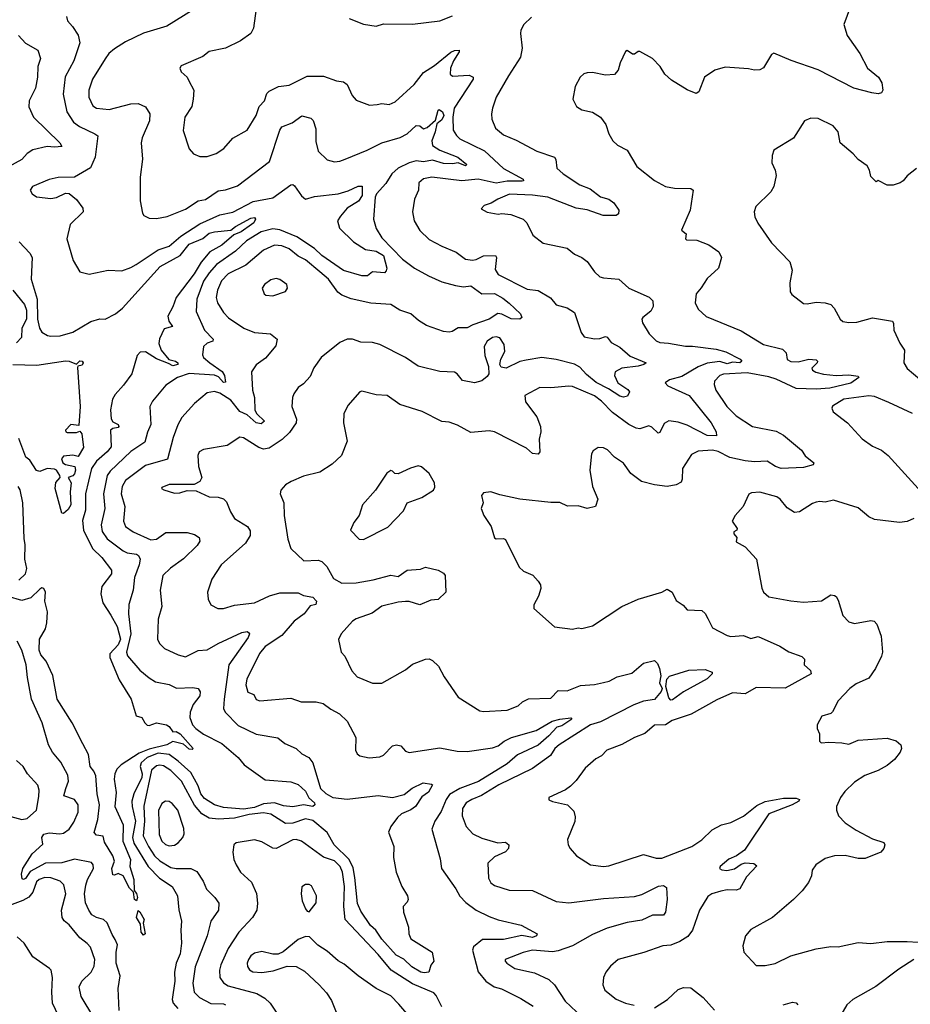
# Model space of a CAD drawing. Extents: x 1246230 to 1426786, y 660032 to 763141.
# Tile 344 of 566: x 1366833 to 1371733, y 701878 to 707292. Entities that reach past the tile are written whole.
import ezdxf

# ---------------------------------------------------------------- set-up
doc = ezdxf.new("R2010")
doc.units = 0

msp = doc.modelspace()

# ---------------------------------------------------------------- linework, layer by layer
at = {"layer": '0CON10XD'}
for points in [[(1367840.6, 707379.4), (1367643, 707257), (1367515, 707216.7), (1367415, 707170.4), (1367355, 707131.8), (1367324.5, 707105), (1367303.7, 707076.3), (1367233.6, 706965), (1367212.9, 706905), (1367213.3, 706865), (1367235, 706818.9), (1367255, 706805.5), (1367325, 706798.2), (1367445, 706829.2), (1367485, 706831.2), (1367525, 706813.1), (1367548.9, 706775), (1367548.1, 706735), (1367507.9, 706642.1), (1367501.9, 706615), (1367508.1, 706525), (1367495.6, 706425.6), (1367496.2, 706295), (1367508.8, 706228.8), (1367516.7, 706215), (1367545, 706201.2), (1367585, 706198.9), (1367645, 706210), (1367745, 706250.7), (1367815, 706295.5), (1367855, 706303.3), (1367925, 706350.5), (1367965, 706356.4), (1368032.2, 706377.8), (1368207.3, 706512.7), (1368264.7, 706685), (1368275, 706701.9), (1368332.5, 706725), (1368385, 706763.1), (1368435, 706750.6), (1368447.9, 706737.9), (1368461.5, 706691.5), (1368462.7, 706622.7), (1368475, 706568.8), (1368525, 706522), (1368565, 706510.6), (1368595, 706513.3), (1368624.2, 706524.2), (1368745, 706573.8), (1368825, 706615.4), (1368926.9, 706643.1), (1368965.3, 706664.7), (1369015, 706710), (1369035, 706708.8), (1369055, 706692.5), (1369075, 706699.2), (1369120, 706740), (1369135.5, 706794.5), (1369141.4, 706798.6), (1369160, 706785), (1369165.6, 706765), (1369155, 706741.6), (1369128.8, 706718.8), (1369119.7, 706675), (1369100, 706625), (1369105, 706600.5), (1369144.5, 706574.5), (1369244.4, 706535), (1369292.9, 706495), (1369285, 706488.9), (1369245, 706504.1), (1369215, 706498.9), (1369165, 706501), (1369105, 706519.4), (1369055, 706510.9), (1369015, 706515.9), (1368975, 706504.8), (1368915, 706476.1), (1368880.4, 706445), (1368848.2, 706391.8), (1368796.4, 706335), (1368789.4, 706315), (1368779.5, 706195), (1368795, 706144), (1368825, 706091.5), (1368940, 705975), (1369005, 705925.3), (1369082.7, 705882.7), (1369155, 705851.1), (1369230.5, 705829.5), (1369275, 705822.8), (1369315, 705828.9), (1369375, 705784.8), (1369445.7, 705785.7), (1369491.1, 705761.1), (1369525, 705733.5), (1369587.5, 705675), (1369596.2, 705655), (1369585, 705645.5), (1369537.4, 705647.4), (1369485, 705673.3), (1369464.1, 705675.9), (1369415, 705644.6), (1369325.9, 705614.1), (1369295, 705597.5), (1369245, 705597.5), (1369213, 705577), (1369195, 705573.3), (1369165, 705578.2), (1369070.8, 705610.8), (1369027.7, 705637.7), (1368985.6, 705675), (1368925, 705693.9), (1368875, 705725.3), (1368765, 705733.9), (1368656.6, 705756.6), (1368605, 705777.7), (1368583.4, 705793.4), (1368531.3, 705865), (1368485, 705905.9), (1368405, 705972), (1368365, 705990.7), (1368315, 706031.4), (1368275, 706047.6), (1368235, 706051.6), (1368175, 706023.9), (1368077.6, 705942.4), (1367980.4, 705895), (1367942.8, 705855), (1367922, 705805), (1367914.7, 705765), (1367920.7, 705735), (1367955, 705681.1), (1367982, 705652), (1368066, 705595), (1368125, 705571.8), (1368212.5, 705565), (1368250, 705535), (1368241.7, 705498.3), (1368185, 705430.8), (1368135, 705394), (1368109.4, 705355), (1368113.4, 705255), (1368125.9, 705215), (1368127.5, 705145), (1368137.3, 705125), (1368179.4, 705085), (1368161.2, 705068.8), (1368135, 705074.7), (1368085, 705120), (1368045, 705137.8), (1367995, 705200.3), (1367935, 705238.9), (1367905, 705248.2), (1367865, 705240), (1367795, 705181.5), (1367725, 705104.3), (1367703.1, 705065), (1367676.9, 704995), (1367645.6, 704875), (1367525, 704840), (1367415, 704757.9), (1367397.9, 704725), (1367391.9, 704685), (1367411.2, 704615), (1367404.1, 704535), (1367415.4, 704505), (1367457.1, 704475), (1367555, 704432.3), (1367585, 704436.4), (1367638, 704472), (1367722.1, 704472.1), (1367755, 704472.9), (1367795, 704462), (1367820, 704445), (1367824, 704425), (1367809.7, 704400.3), (1367735, 704327.1), (1367663.8, 704276.2), (1367620.5, 704235), (1367606.4, 704155), (1367616, 704065), (1367594.5, 703995), (1367591.1, 703885), (1367601.7, 703861.7), (1367630.8, 703835), (1367705, 703798.8), (1367745, 703787.9), (1367815, 703822.7), (1367865, 703826.9), (1367925, 703861.8), (1368055, 703922.7), (1368085, 703927.1), (1368092.9, 703922.9), (1368096.9, 703915), (1368089.6, 703895), (1367983.7, 703745), (1367958.2, 703555), (1367954.5, 703505), (1367963.1, 703485), (1368035, 703411.1), (1368135, 703362.7), (1368252.7, 703342.7), (1368291.3, 703311.3), (1368353.7, 703283.7), (1368386.2, 703255), (1368424.6, 703234.6), (1368445.5, 703205), (1368488.9, 703065), (1368517.1, 703037.1), (1368556, 703015), (1368635.4, 703005.4), (1368805, 703025.3), (1368885, 703014.7), (1368948.6, 703031.4), (1368993.2, 703066.8), (1369053.4, 703096.6), (1369099.1, 703089.1), (1369103.8, 703085), (1369082.5, 703045), (1369045, 703018.1), (1369009.8, 702965), (1368985, 702946.8), (1368934.4, 702925.6), (1368912, 702905), (1368874.5, 702855), (1368862.2, 702825), (1368891.5, 702745), (1368889.4, 702685), (1368904.3, 702604.3), (1368936, 702526), (1368966.2, 702475), (1368970, 702455), (1368965, 702440), (1368943.6, 702416.4), (1368943.8, 702385), (1368972.3, 702302.3), (1368973.1, 702265), (1368985, 702238.8), (1369102.5, 702165), (1369111.2, 702115), (1369095, 702092.5), (1369084.3, 702055.7), (1369059, 702051), (1369039.1, 702055), (1368990.8, 702085), (1368947.2, 702127.2), (1368905, 702148.9), (1368825, 702236.5), (1368792.8, 702285), (1368762.3, 702312.3), (1368710.3, 702390.3), (1368691.9, 702431.9), (1368677.3, 702575), (1368668.5, 702628.5), (1368646.1, 702675), (1368563.3, 702755), (1368525, 702823.2), (1368445, 702888.8), (1368405, 702898.4), (1368335.6, 702874.4), (1368295, 702872.6), (1368215, 702924.3), (1368175, 702931.4), (1368095, 702921.6), (1368015, 702901.7), (1367926.3, 702896.3), (1367875, 702901.6), (1367835, 702926.1), (1367795, 702972.3), (1367724.1, 703105), (1367665, 703164.2), (1367625, 703188.7), (1367605, 703192.9), (1367585, 703188.8), (1367558.4, 703165), (1367516.8, 702966.8)], [(1368134.1, 707354.1), (1368119.4, 707245), (1368105.7, 707215), (1368048.8, 707175), (1367966.2, 707135), (1367875, 707116.9), (1367841.3, 707088.7), (1367721.7, 707038.3), (1367713.8, 707025), (1367721.2, 707005), (1367754, 706975), (1367762.9, 706955), (1367790.8, 706905), (1367787.5, 706855), (1367779.4, 706815), (1367742.1, 706755), (1367732, 706682), (1367765, 706582), (1367790, 706555), (1367825, 706540), (1367865, 706540), (1367915, 706555.4), (1367955.6, 706584.4), (1368005, 706640.8), (1368085, 706683.8), (1368134.5, 706765), (1368151.1, 706815), (1368180.4, 706845), (1368193.3, 706885), (1368205, 706898.9), (1368256.4, 706923.6), (1368315, 706932.5), (1368415, 706980.5), (1368505, 706982), (1368575.9, 706955.9), (1368615, 706950), (1368635, 706935.8), (1368661.4, 706875), (1368685, 706849.4), (1368757.7, 706822.3), (1368800, 706825), (1368825, 706830), (1368865, 706825.7), (1368899.5, 706840.5), (1369002.5, 706935), (1369055, 707001.5), (1369115, 707040.4), (1369205, 707113.9), (1369225, 707123.1), (1369250, 707125), (1369250.6, 707115), (1369219.2, 707065), (1369202.7, 707025), (1369202.2, 706992.2), (1369215, 706981.4), (1369306, 706986), (1369327.1, 706975), (1369327.8, 706965), (1369222.8, 706805), (1369215.3, 706755), (1369217.5, 706685), (1369235.5, 706655), (1369255, 706636.2), (1369390.1, 706570.1), (1369494, 706474), (1369602.7, 706415), (1369604, 706405), (1369597, 706403), (1369515, 706404.2), (1369455, 706393.5), (1369355.6, 706414.4), (1369265, 706406), (1369100, 706425), (1369055, 706417.3), (1369029.4, 706395), (1369026.5, 706355), (1369005.7, 706305), (1368993.3, 706235), (1369003.1, 706185), (1369035, 706132.5), (1369085, 706083.1), (1369155, 706045.7), (1369233.7, 706013.7), (1369285, 705975.6), (1369325, 705969.4), (1369345, 705972.9), (1369385, 705993.8), (1369450, 705995), (1369457.1, 705985), (1369448.9, 705918.9), (1369465, 705890.6), (1369625, 705810), (1369685, 705802.9), (1369753.1, 705763.1), (1369785, 705723.5), (1369845, 705707.5), (1369885, 705682), (1369921.7, 705571.7), (1369938.6, 705548.6), (1369995, 705536.9), (1370025, 705538.6), (1370055, 705550), (1370065, 705545.8), (1370087, 705517), (1370135, 705492), (1370191.9, 705441.9), (1370278.8, 705405), (1370266.7, 705395), (1370235, 705387.5), (1370145, 705375.3), (1370108.5, 705355), (1370104.7, 705335), (1370123.9, 705295), (1370178.7, 705258.7), (1370187.5, 705245), (1370177.5, 705222.5), (1370155, 705216.6), (1370135, 705220.9), (1370072.8, 705262.8), (1370005, 705296.1), (1369950.7, 705340.7), (1369915, 705381.2), (1369885, 705397.1), (1369785, 705423.1), (1369705, 705434.2), (1369618.9, 705418.9), (1369585, 705413), (1369510, 705375), (1369481.2, 705381.2), (1369474.2, 705395), (1369480.6, 705425), (1369501.8, 705468.2), (1369498.4, 705505), (1369475, 705542.5), (1369455, 705548.9), (1369435, 705543.8), (1369404.4, 705525), (1369387.5, 705495), (1369392.4, 705445), (1369412, 705385), (1369414, 705345), (1369405, 705329.6), (1369375, 705306.2), (1369335, 705294.4), (1369268.6, 705308.6), (1369239.2, 705345), (1369224.5, 705354.5), (1369145, 705358.1), (1369025, 705386.9), (1368955, 705433.5), (1368815, 705505.5), (1368773.2, 705516.8), (1368709.5, 705519.5), (1368665, 705534.4), (1368635, 705534.4), (1368595, 705516.9), (1368491.4, 705435), (1368451.8, 705378.2), (1368430.8, 705329.2), (1368395, 705289.2), (1368365, 705270), (1368342, 705235), (1368334, 705215), (1368330, 705165), (1368355.5, 705095), (1368354.5, 705075), (1368318.3, 705021.7), (1368277.2, 704982.8), (1368205, 704936.5), (1368175, 704929.6), (1368148.8, 704938.8), (1368065, 704992.5), (1368045, 704995.8), (1367975, 704951.4), (1367845, 704928.9), (1367821.4, 704915), (1367813.3, 704895), (1367817.5, 704835), (1367835.6, 704775), (1367825, 704752), (1367793.4, 704736.6), (1367655, 704736.4), (1367615, 704720), (1367613.6, 704713.6), (1367626.4, 704706.4), (1367685, 704688), (1367715, 704690), (1367755, 704702.5), (1367805, 704700.8), (1367875, 704667.5), (1367925, 704665.8), (1367955, 704658), (1367971.4, 704641.4), (1367992.5, 704585), (1368015, 704550), (1368086, 704506), (1368100.8, 704480.8), (1368100.8, 704455), (1368076.3, 704413.7), (1367941.1, 704295), (1367890.9, 704215), (1367865.6, 704145), (1367870, 704105), (1367884.6, 704074.6), (1367923.7, 704053.7), (1367955, 704053.5), (1368015, 704071.8), (1368125, 704085.5), (1368206.9, 704123.1), (1368265, 704140.6), (1368365, 704139.6), (1368395, 704125.8), (1368445, 704116.2), (1368466, 704095), (1368463, 704077), (1368430.5, 704069.5), (1368398.9, 704025), (1368342.5, 703985), (1368275, 703906.5), (1368183.8, 703846.2), (1368153.4, 703806.6)], [(1371404, 707365), (1371367.5, 707265), (1371385.6, 707205), (1371455.6, 707105), (1371497.1, 707025), (1371558, 706975), (1371576.2, 706945), (1371581.2, 706905), (1371575, 706890), (1371555, 706884.5), (1371520.4, 706890.4), (1371422.5, 706915), (1371225, 707016.9), (1371077, 707067), (1370982.3, 707107.7), (1370969.3, 707100.7), (1370925, 707026.7), (1370905, 707016.2), (1370875, 707013.8), (1370841.7, 707021.7), (1370715, 707031.2), (1370657.5, 707015), (1370601.2, 706975), (1370570, 706895), (1370555, 706886.2), (1370505.5, 706905.5), (1370419.7, 706959.7), (1370381.9, 706991.9), (1370356.7, 707035), (1370315, 707077.5), (1370245, 707117.5), (1370235, 707117.5), (1370215, 707102.5), (1370205, 707102.5), (1370175, 707122.5), (1370165, 707117.5), (1370136, 707055), (1370125.6, 707014.4), (1370105, 706991.2), (1370055.8, 706985.8), (1369985, 707000.8), (1369955, 707000), (1369935.9, 706994.1), (1369916.7, 706975), (1369888.8, 706925), (1369876, 706855), (1369896.7, 706815), (1369926.1, 706796.1), (1369985, 706782.5), (1370028, 706755), (1370058, 706715), (1370073.4, 706663.4), (1370096, 706625), (1370122, 706602), (1370175, 706574.2), (1370228.8, 706485), (1370325, 706406.7), (1370385, 706373.8), (1370435.8, 706365.8), (1370525, 706364), (1370538.8, 706355), (1370521.9, 706245), (1370473.3, 706135), (1370500, 706115), (1370496.4, 706086.4), (1370501.2, 706081.2), (1370558.7, 706078.7), (1370625, 706054), (1370680, 706015), (1370693.6, 705983.6), (1370678, 705925), (1370615, 705869.2), (1370582.9, 705817.1), (1370554.2, 705785), (1370550, 705735), (1370565, 705700), (1370610.3, 705660.3), (1370801.7, 705581.7), (1370925, 705506.5), (1371029.8, 705479.8), (1371049.8, 705459.8), (1371055, 705424.2), (1371075, 705411.5), (1371115, 705410.4), (1371175, 705425.9), (1371215, 705421.5), (1371222.1, 705415), (1371220, 705405), (1371191.1, 705375), (1371194.3, 705365), (1371213.5, 705353.5), (1371255, 705342.1), (1371325, 705335.8), (1371395, 705339.2), (1371445, 705331.4), (1371449.5, 705325), (1371405, 705293.8), (1371290, 705265), (1371215, 705260.2), (1371105, 705263.1), (1370995, 705314.8), (1370955, 705329), (1370835, 705349.6), (1370705, 705343.1), (1370684.4, 705335), (1370655.8, 705305), (1370654.3, 705285.7), (1370662.5, 705255), (1370723.5, 705165), (1370775, 705114.5), (1370865, 705054.3), (1370995, 705029.5), (1371035, 705008.1), (1371134.2, 704925), (1371155, 704894.2), (1371202.5, 704855), (1371197.5, 704845), (1371145, 704828.9), (1371022.5, 704825), (1370991.4, 704835), (1370944.4, 704864.4), (1370875, 704861.1), (1370824.1, 704865.9), (1370740, 704885), (1370675, 704916.7), (1370645, 704924.2), (1370565, 704919.5), (1370529.8, 704900.2), (1370480, 704825), (1370478.1, 704765), (1370471.7, 704748.3), (1370445.4, 704734.6), (1370395, 704725.6), (1370325, 704734.4), (1370253, 704753), (1370195, 704796.2), (1370155, 704853.8), (1370105, 704886), (1370066.4, 704926.4), (1370045, 704938), (1370015, 704940), (1369988.3, 704921.7), (1369978.8, 704905), (1369970, 704815), (1369984.3, 704725), (1370013.8, 704655), (1370000, 704615), (1369955.6, 704604.4), (1369905, 704619.4), (1369847.3, 704617.3), (1369805, 704637.8), (1369755, 704637.1), (1369585, 704656.2), (1369475, 704678.8), (1369425, 704696), (1369385, 704690), (1369373.8, 704675), (1369382.5, 704635), (1369372.5, 704605), (1369386.7, 704565), (1369426.2, 704505), (1369445, 704442.5), (1369455, 704436.7), (1369495, 704440), (1369505, 704433.3), (1369580.9, 704280.9), (1369605, 704260), (1369656.8, 704236.8), (1369685.5, 704205.5), (1369697.5, 704185), (1369699.2, 704165), (1369687.8, 704122.2), (1369662.5, 704075), (1369662.5, 704055), (1369775, 703954.2), (1369875, 703940.8), (1369905, 703948.8), (1369925.9, 703944.1), (1369985, 703958.6), (1370145, 704065.8), (1370235, 704105.7), (1370365, 704144), (1370395, 704160), (1370422, 704145), (1370445, 704098), (1370483.3, 704073.3), (1370505, 704046.2), (1370585, 704043.3), (1370605, 704026.7), (1370618.8, 703998.8), (1370645, 703948.8), (1370725, 703905.6), (1370745, 703900.4), (1370815, 703905.5), (1370855, 703889.2), (1370895, 703901.1), (1371015, 703847.9), (1371065, 703815.5), (1371135, 703790), (1371151.2, 703775), (1371148.8, 703745), (1371183.4, 703713.4), (1371187.1, 703695), (1371045, 703616), (1370885, 703619.2), (1370825, 703585.7), (1370755, 703590.8), (1370668.6, 703551.4), (1370526.3, 703473.7), (1370421.8, 703438.2), (1370385, 703414.4), (1370325, 703412), (1370272.4, 703367.6), (1370216.2, 703345), (1370145, 703305.7), (1370063.3, 703275), (1370033.3, 703245), (1370002, 703228), (1369943.7, 703176.3), (1369895, 703109.2), (1369862.4, 703077.6), (1369835, 703058), (1369743.3, 703015), (1369745, 703002.5), (1369763.6, 702993.6), (1369847.5, 702975), (1369880.8, 702940.8), (1369888.3, 702908.3), (1369886.6, 702883.4), (1369847.5, 702785), (1369850.8, 702755), (1369860.8, 702735), (1369895.8, 702695), (1369974, 702645), (1370045, 702635.5), (1370075, 702640), (1370265, 702701.4), (1370335, 702681.4), (1370365, 702681.4), (1370530, 702745), (1370585, 702783.3), (1370642.6, 702837.4), (1370694.7, 702865.3), (1370745, 702877.7), (1370815, 702911.8), (1370888.6, 702971.4), (1370935, 702993.8), (1371035, 703012.1), (1371105, 703011.1), (1371123.3, 703005), (1371120, 702995), (1371082.5, 702975), (1370955, 702924.6), (1370821.2, 702725), (1370775.7, 702694.3), (1370735, 702675.7), (1370686.7, 702635), (1370683.8, 702625), (1370695, 702616.7), (1370723.4, 702613.4), (1370765, 702623.3), (1370801.7, 702648.3), (1370825, 702655.7), (1370872.7, 702652.7), (1370888.8, 702638.8), (1370831.7, 702578.3), (1370795, 702512.2), (1370775, 702506.2), (1370725, 702508.1), (1370689.8, 702499.8)], [(1367090.5, 707309.5), (1367096.2, 707285), (1367124.2, 707255), (1367155, 707206.7), (1367164.4, 707165), (1367131.8, 707065), (1367082.7, 706977.3), (1367072.9, 706882.9), (1367093.3, 706785), (1367128.8, 706728.8), (1367161.9, 706705), (1367247.5, 706665), (1367262.5, 706652.5), (1367248.8, 706535), (1367223.3, 706476.7), (1367134.2, 706425.8), (1367044.2, 706424.2), (1366995, 706413.1), (1366903.3, 706375), (1366891.2, 706355), (1366901.2, 706335), (1366925, 706318), (1367005, 706308), (1367035, 706314.2), (1367085, 706338.8), (1367105, 706336.2), (1367145, 706303.3), (1367181.2, 706255), (1367182, 706235), (1367111.9, 706165), (1367093.1, 706086.9), (1367128, 705968), (1367165, 705906.2), (1367215, 705892.9), (1367320, 705915), (1367395, 705911.5), (1367445, 705929.5), (1367473.4, 705946.6), (1367595, 706027.1), (1367655, 706047.1), (1367719, 706101), (1367825, 706169.8), (1367935, 706219.2), (1368005, 706233.7), (1368118.5, 706291.5), (1368225, 706312.3), (1368325, 706384.2), (1368335, 706386.2), (1368345, 706378), (1368382.9, 706322.9), (1368405, 706304.8), (1368455, 706318.9), (1368585.6, 706335), (1368639.9, 706350.1), (1368695, 706377.1), (1368716.9, 706376.9), (1368716.7, 706325), (1368696.2, 706293.8), (1368635.4, 706255), (1368598.3, 706211.7), (1368581.9, 706185), (1368593.1, 706145), (1368669.8, 706069.8), (1368735, 706027.6), (1368795, 706019.6), (1368835.5, 705995), (1368852.9, 705925), (1368850, 705910), (1368839.5, 705900.5), (1368775, 705905.6), (1368746.7, 705883.3), (1368715, 705882.9), (1368615, 705913), (1368494.6, 705994.6), (1368455, 706032.8), (1368357.2, 706097.2), (1368265, 706135.5), (1368225, 706141), (1368162.1, 706125), (1368080.3, 706075), (1368020.6, 706019.4), (1367915.8, 705945), (1367875, 705900.3), (1367844.6, 705854.6), (1367807.9, 705755), (1367805, 705686.7), (1367850.6, 705585), (1367897.9, 705535), (1367895, 705523.8), (1367865, 705513.4), (1367844.6, 705495), (1367838.5, 705448.5), (1367845, 705434.3), (1367879.4, 705405), (1367947.8, 705357.8), (1367960.7, 705335), (1367965, 705298.8), (1367955, 705297.6), (1367927.2, 705327.2), (1367905, 705336.5), (1367765, 705347.1), (1367700.9, 705325), (1367637.2, 705282.8), (1367564.4, 705195), (1367548.9, 705165), (1367554.5, 705065.5), (1367536.2, 705023.8), (1367521.8, 704968.2), (1367445, 704917.3), (1367330.5, 704809.5), (1367314.8, 704785.2), (1367293.7, 704685), (1367301.2, 704605), (1367281.4, 704515), (1367287.4, 704477.4), (1367315, 704437.1), (1367402.1, 704372.1), (1367425, 704361.2), (1367475, 704352.3), (1367486.9, 704345), (1367495.3, 704325.3), (1367491.2, 704295), (1367464.6, 704225), (1367457.5, 704155), (1367432.8, 704077.2), (1367432.2, 704025), (1367444.9, 703915), (1367421.7, 703815), (1367426.5, 703795), (1367495, 703715.5), (1367545, 703672.5), (1367581.2, 703651.2), (1367655, 703636.7), (1367696.2, 703616.2), (1367785, 703620.6), (1367814.3, 703614.3), (1367826.6, 703596.6), (1367824.6, 703575), (1367786.8, 703526.8), (1367771.6, 703485), (1367769.1, 703455), (1367784.6, 703415), (1367802.9, 703395), (1367845, 703364.2), (1367945, 703312.5), (1368034.7, 703234.7), (1368068.1, 703195), (1368183.2, 703113.2), (1368325, 703101.9), (1368365, 703085.9), (1368405, 703049.6), (1368423.8, 703013.8), (1368454.7, 702985), (1368457.8, 702975), (1368445, 702965.3), (1368395, 702974.3), (1368335, 702963.9), (1368285, 702970.2), (1368235, 702986.2), (1368175, 702979.5), (1368125, 702961), (1368065, 702951.9), (1367955, 702960), (1367905.1, 702975.1), (1367850.1, 703010.1), (1367830, 703035), (1367815, 703079.4), (1367775, 703152), (1367705, 703215.2), (1367655, 703251.4), (1367595, 703259.1), (1367535, 703235.6), (1367501.6, 703205), (1367495.7, 703185), (1367506.9, 703145), (1367505.5, 703125), (1367460.8, 703035), (1367451.1, 702995), (1367451.4, 702965), (1367470.6, 702885), (1367453.9, 702795), (1367460.4, 702765), (1367540, 702635), (1367601.6, 702571.6), (1367671.8, 702525), (1367700.8, 702475), (1367707.9, 702397.9), (1367723.3, 702335), (1367719.3, 702285), (1367724.2, 702215), (1367717, 702155), (1367694.4, 702105), (1367684.8, 702055.2), (1367686.4, 702005), (1367672.1, 701905), (1367676.8, 701885), (1367702.5, 701855)], [(1369648, 707305), (1369606, 707265), (1369590.8, 707235), (1369588, 707215), (1369597.5, 707135), (1369588.6, 707085), (1369522.5, 706982.5), (1369454.4, 706865.6), (1369434.5, 706805.5), (1369428.1, 706775), (1369430, 706745), (1369450, 706695), (1369495, 706657.8), (1369565, 706628.6), (1369678.3, 706568.3), (1369775, 706536.7), (1369783, 706523), (1369788.8, 706475), (1369822.9, 706445), (1369915, 706383.8), (1369971.6, 706361.6), (1370028.1, 706318.1), (1370075, 706304.3), (1370102, 706285), (1370130, 706245), (1370126.7, 706225), (1370114.1, 706215.9), (1370043.3, 706215), (1369955, 706246.5), (1369895, 706255.2), (1369738.6, 706315), (1369653.9, 706326.1), (1369527.4, 706332.6), (1369463.3, 706305), (1369427.7, 706282.3), (1369389.3, 706270.7), (1369371.7, 706251.7), (1369405, 706233.3), (1369465, 706222), (1369485, 706225.8), (1369535, 706220), (1369602.5, 706195), (1369623.8, 706175), (1369657, 706107), (1369713.4, 706063.4), (1369845.4, 706035.4), (1369885, 706002.5), (1369925, 705984.2), (1369955, 705962), (1369994.6, 705904.6), (1370025, 705878.6), (1370045, 705871.9), (1370130, 705865), (1370184.7, 705814.7), (1370296.8, 705766.8), (1370316.4, 705746.4), (1370317.9, 705715), (1370305, 705690), (1370260.8, 705655), (1370255.8, 705645), (1370259.2, 705625), (1370295.6, 705565), (1370335, 705526.7), (1370355, 705517.3), (1370402.7, 705512.7), (1370495, 705496.3), (1370535, 705496.8), (1370665, 705479.8), (1370718, 705465), (1370796.1, 705426.1), (1370805.5, 705415), (1370795.5, 705404.5), (1370755, 705409.1), (1370725, 705399.5), (1370685, 705412.2), (1370615, 705403.4), (1370565, 705383.9), (1370475, 705329.4), (1370407.7, 705312.3), (1370383.8, 705295), (1370399.4, 705279.4), (1370515.5, 705225), (1370637.6, 705075), (1370664.5, 705025), (1370666.7, 705003.3), (1370615, 705005.2), (1370505, 705061.6), (1370455, 705078.1), (1370403.5, 705086.5), (1370378, 705072), (1370355, 705021.2), (1370345, 705017.5), (1370310.5, 705050.5), (1370295, 705057.8), (1370245, 705042.5), (1370225, 705045.4), (1370185, 705066.8), (1370095, 705132.2), (1370033.1, 705195), (1369995, 705223.8), (1369875, 705275.5), (1369855, 705276.7), (1369755, 705266.9), (1369695, 705269.2), (1369612, 705225), (1369615, 705191.2), (1369677.6, 705107.6), (1369697.8, 705055), (1369700.5, 705025), (1369691.8, 704985), (1369694.3, 704915.7), (1369685, 704902), (1369655, 704907.1), (1369620.8, 704935), (1369445, 705025.5), (1369415, 705030.8), (1369315, 705021.2), (1369242.1, 705062.1), (1369195, 705078.6), (1369155, 705081.9), (1369047.8, 705137.8), (1368925, 705176.7), (1368855, 705225.8), (1368795, 705230), (1368715, 705250), (1368705, 705246), (1368639.3, 705170.7), (1368617.1, 705125), (1368614.3, 705075), (1368634.3, 704975), (1368604, 704895), (1368551.7, 704848.3), (1368485, 704804), (1368395, 704781.5), (1368327.6, 704752.4), (1368296.3, 704733.7), (1368270, 704705), (1368266, 704685), (1368286.2, 704635), (1368287.7, 704565), (1368308.5, 704435), (1368325, 704383.8), (1368395.8, 704315.8), (1368475, 704319.5), (1368495, 704312.5), (1368522.7, 704285), (1368558.8, 704218.8), (1368605, 704192.9), (1368685, 704196.1), (1368778.5, 704211.5), (1368875, 704238.5), (1368915, 704231.2), (1368965, 704264.2), (1369038.6, 704271.4), (1369065, 704280.8), (1369135, 704265.8), (1369165, 704248), (1369174, 704235), (1369178, 704145), (1369135, 704104.2), (1369095, 704100), (1369035, 704074), (1368975, 704092), (1368955, 704092.5), (1368915, 704090), (1368825, 704066.4), (1368772, 704028), (1368685, 703997.9), (1368664.7, 703985.3), (1368602.5, 703915), (1368587, 703883), (1368601.2, 703815), (1368621.4, 703791.4), (1368661.2, 703711.2), (1368689.4, 703679.4), (1368775, 703643.1), (1368825, 703644.4), (1368955, 703717.5), (1368995, 703748), (1369065, 703776), (1369085, 703777.5), (1369105, 703768), (1369137.2, 703737.2), (1369168.1, 703678.1), (1369245, 703566.7), (1369365, 703492), (1369385, 703487.5), (1369515, 703495.8), (1369575, 703520), (1369599.5, 703540.5), (1369633, 703557), (1369755, 703560.6), (1369795, 703603.3), (1369845, 703601.2), (1369918.6, 703631.4), (1369995, 703636.7), (1370045, 703646.9)], [(1368645, 707298), (1368725, 707268), (1368795, 707255.7), (1368835, 707268.6), (1368995, 707267.5), (1369145, 707286.2), (1369215, 707312)], [(1366827.3, 707205), (1366865, 707162.3), (1366933.5, 707123.5), (1366948.3, 707078.3), (1366933.1, 707035), (1366930.7, 706975), (1366920, 706915), (1366885.6, 706845), (1366882.8, 706812.8), (1366908.9, 706755), (1367055, 706615.4), (1367065.6, 706595), (1367025, 706590.3), (1366985, 706594.7), (1366904.7, 706575.3), (1366874.7, 706555.3), (1366845, 706523.6), (1366735, 706461.8)], [(1371767.3, 706472.7), (1371715, 706433.8), (1371693.3, 706405), (1371675.9, 706394.1), (1371637.7, 706382.3), (1371605, 706381.2), (1371555, 706407.5), (1371545, 706400), (1371515, 706430), (1371507.5, 706465), (1371495, 706487.5), (1371445, 706523.3), (1371418.8, 706555), (1371346.2, 706615), (1371336, 706675), (1371307.9, 706707.9), (1371225, 706748.8), (1371185, 706750), (1371150, 706735), (1371089.7, 706640.3), (1370981.2, 706575), (1370972, 706545), (1370971.2, 706505), (1370988.8, 706465), (1370993.8, 706435), (1370982.5, 706375), (1370965.4, 706344.6), (1370882.5, 706265), (1370874, 706235), (1370877.7, 706207.7), (1370893, 706173), (1370968.6, 706065), (1371069.5, 705959.5), (1371081.9, 705915), (1371069.2, 705845), (1371072.5, 705795), (1371080.7, 705780.7), (1371145, 705731.2), (1371165, 705728.8), (1371215, 705739.2), (1371265, 705735.6), (1371295.5, 705725.5), (1371314, 705705), (1371345.9, 705645.9), (1371362.3, 705632.3), (1371395, 705626), (1371438.3, 705628.3), (1371525, 705651.9), (1371633.9, 705633.9), (1371640.7, 705620.7), (1371641.2, 705585), (1371675, 705512.5), (1371700, 705475), (1371696.2, 705405), (1371714.6, 705374.6), (1371784.3, 705315)], [(1367841.6, 706088.4), (1367875, 706117.1), (1367905, 706125.7), (1367995, 706134.4), (1368020.6, 706155), (1368105, 706200.4), (1368124.2, 706204.2), (1368130.6, 706195), (1368120.8, 706175), (1368108.2, 706165), (1368051.8, 706125), (1368011.6, 706108.4), (1367945, 706051.2), (1367880, 706015), (1367831.9, 705958.1), (1367793.9, 705895), (1367694.5, 705765), (1367676.2, 705713.8), (1367647.6, 705662.4), (1367654.6, 705635), (1367674.3, 705605), (1367628.7, 705591.3), (1367603.1, 705536.9), (1367598.8, 705511.2), (1367611.2, 705475), (1367653.1, 705423.1), (1367690.9, 705415), (1367702.5, 705405), (1367703.1, 705395), (1367675, 705387.7), (1367652.1, 705402.1), (1367585, 705426.5), (1367524.8, 705465.2), (1367495.5, 705464.5), (1367479.4, 705445), (1367451.1, 705345), (1367405, 705281.4), (1367358.8, 705231.2), (1367344.5, 705205.5), (1367332.9, 705147.1), (1367336.5, 705096.5), (1367345, 705080.6), (1367375, 705065.5), (1367378.2, 705055), (1367375, 705048.6), (1367345, 705044.4), (1367333.3, 705035), (1367336.2, 704943.8), (1367313.8, 704915), (1367255, 704864.2), (1367227.9, 704825), (1367194.5, 704685), (1367195.2, 704595), (1367178.4, 704538.4), (1367184.8, 704485), (1367233.8, 704385), (1367285.9, 704335), (1367338.9, 704265), (1367337.5, 704245), (1367285.3, 704175), (1367279.7, 704135), (1367291.3, 704085), (1367335, 704017.3), (1367369, 703955), (1367387.6, 703885), (1367375.8, 703855), (1367330, 703805), (1367328.4, 703785), (1367381.3, 703661.3), (1367446.2, 703555), (1367473.6, 703463.6), (1367505, 703454.2), (1367521.1, 703425), (1367535, 703413.8), (1367545, 703411.8), (1367586, 703426), (1367640.6, 703415), (1367655.6, 703405), (1367675, 703376.7), (1367695, 703377.8), (1367715.4, 703365), (1367786.9, 703285), (1367781.2, 703278.8), (1367765, 703281.1), (1367735, 703308.6), (1367675, 703323.8), (1367642.9, 703305), (1367545, 703281.8), (1367491.3, 703258.7), (1367391.1, 703195), (1367368.5, 703171.5), (1367356.8, 703145), (1367353.5, 703116.5), (1367363.3, 703043.3), (1367356.7, 702965), (1367402.3, 702865), (1367400.2, 702775), (1367443.5, 702675), (1367440, 702635), (1367461.9, 702565), (1367463, 702503), (1367475, 702487.5), (1367481.1, 702465), (1367475, 702446.7), (1367464.6, 702454.6), (1367460, 702495), (1367437.2, 702517.3), (1367402, 702585), (1367375, 702597.5), (1367355, 702587.5), (1367345, 702590), (1367340.8, 702625), (1367354, 702665), (1367346, 702695), (1367299.7, 702769.7), (1367293, 702803), (1367255, 702808.5), (1367243.3, 702823.3), (1367262.5, 702895), (1367273.2, 702975), (1367259.1, 703035), (1367252.1, 703135), (1367240.9, 703160.9), (1367220.5, 703185), (1367211, 703251), (1367180.5, 703310.5), (1367122.3, 703425), (1367040.2, 703555), (1367016.3, 703686.3), (1366978.4, 703765), (1366950, 703800), (1366939.8, 703825), (1366942.5, 703885), (1366975, 703941.9), (1366982.2, 703975), (1366986.6, 704036.6), (1366971.2, 704095), (1366974.7, 704144.7), (1366965.4, 704165), (1366955, 704167.9), (1366945, 704161.5), (1366895, 704113.8), (1366845, 704098.9), (1366769.9, 704119.9)], [(1366830.6, 706070.6), (1366888.4, 706008.4), (1366902.2, 705985), (1366897.3, 705865), (1366929.6, 705755), (1366930.9, 705645), (1366942.1, 705595), (1366955, 705574.2), (1366985.5, 705555.5), (1367005, 705550.9), (1367055.9, 705554.1), (1367125, 705573.1), (1367225, 705632.5), (1367275, 705646.2), (1367304.3, 705644.3), (1367359.5, 705675), (1367398.3, 705705), (1367606.5, 705935), (1367715.5, 705994.5), (1367765, 706057.5), (1367841.6, 706088.4)], [(1368225, 705774), (1368295, 705796.7), (1368306.7, 705815), (1368303.3, 705835), (1368265, 705863.8), (1368245, 705868.8), (1368215, 705861.2), (1368180, 705835), (1368167.5, 705815), (1368177.5, 705785), (1368187, 705777), (1368225, 705774)], [(1366795.8, 705805), (1366860.1, 705725), (1366871.5, 705695), (1366870.8, 705645), (1366846, 705595), (1366842.9, 705545), (1366815.5, 705515)], [(1366795, 705395.8), (1366927.6, 705392.4), (1367085, 705415.5), (1367105, 705414.3), (1367145, 705397.5), (1367165, 705415.5), (1367176.7, 705415), (1367182, 705405), (1367177.7, 705392.3), (1367153, 705387), (1367151.2, 705378.8), (1367165.5, 705165), (1367159.3, 705060.7), (1367115, 705065.8), (1367086.2, 705035), (1367087.5, 705025), (1367095, 705022.5), (1367145, 705022), (1367165, 705030), (1367175.8, 705015), (1367185, 704940), (1367155, 704890), (1367125, 704897.5), (1367075, 704891.4), (1367062.5, 704877.5), (1367071.1, 704855), (1367085, 704845.6), (1367136, 704836), (1367141.1, 704815), (1367135.5, 704795), (1367125.4, 704784.6), (1367100, 704775), (1367116.9, 704745), (1367111.5, 704695), (1367114.6, 704625), (1367100.5, 704599.5), (1367075, 704577.1), (1367065, 704579.2), (1367028.8, 704715), (1367033, 704747), (1367056.2, 704775), (1367054, 704785), (1367035.8, 704815), (1367025, 704820), (1366985, 704823.8), (1366945, 704806.7), (1366925, 704813.3), (1366890, 704870), (1366867, 704887), (1366828.8, 704988.8)], [(1371745, 705125.6), (1371615, 705187.5), (1371535, 705220), (1371505, 705223.6), (1371366.7, 705205), (1371305, 705166.2), (1371301.2, 705155), (1371307.5, 705135), (1371387.5, 705075), (1371467.3, 704987.3), (1371525, 704946), (1371573.8, 704925), (1371610.8, 704895), (1371775, 704713.3)], [(1368725, 704434.2), (1368858.3, 704501.7), (1368945, 704591.2), (1368965, 704636.2), (1369045.4, 704664.6), (1369110, 704705), (1369117.7, 704722.3), (1369115.8, 704745), (1369086.6, 704796.6), (1369042.9, 704832.9), (1369025, 704838.1), (1368983.2, 704826.8), (1368915, 704794), (1368896.4, 704796.4), (1368885, 704810), (1368875, 704812.5), (1368852.3, 704797.7), (1368791.4, 704705), (1368718.8, 704625), (1368700, 704565), (1368672.1, 704527.9), (1368652.5, 704485), (1368700, 704435), (1368725, 704434.2)], [(1366829.4, 704210.6), (1366866, 704245), (1366872.5, 704275), (1366861.7, 704325), (1366864.2, 704405), (1366858.6, 704438.6), (1366851, 704635), (1366836.3, 704706.3), (1366824.7, 704725)], [(1371751.3, 704548.7), (1371715, 704532.2), (1371673.4, 704526.6), (1371535, 704543.1), (1371505, 704558.6), (1371445, 704608), (1371310.9, 704649.1), (1371265, 704638.6), (1371235, 704643.1), (1371215, 704639.2), (1371195, 704632.5), (1371123.4, 704586.6), (1371095, 704581.4), (1371055, 704608), (1371015.8, 704655), (1370997.8, 704667.8), (1370904.3, 704694.3), (1370858.8, 704691.2), (1370845, 704682.5), (1370814, 704615), (1370770, 704565), (1370752.5, 704535), (1370780, 704495), (1370777.5, 704485), (1370762.5, 704475), (1370762.5, 704465), (1370777.5, 704445), (1370775, 704420), (1370825, 704393.3), (1370886.5, 704326.5), (1370915, 704166.7), (1370925.8, 704145), (1370955, 704119.2), (1371075, 704095.8), (1371145, 704090), (1371243.2, 704096.8), (1371295, 704128.8), (1371315, 704126.2), (1371325, 704120), (1371335, 704100), (1371361.4, 704015), (1371395, 703981.2), (1371425, 703972), (1371515, 703988), (1371534, 703984), (1371548.1, 703968.1), (1371572.7, 703902.7), (1371580, 703815), (1371575, 703792.5), (1371542, 703725), (1371505, 703672), (1371435, 703640.8), (1371400, 703615), (1371335, 703546.2), (1371305, 703486.7), (1371295, 703476.7), (1371245, 703462.5), (1371220, 703415), (1371220, 703395), (1371233.3, 703365), (1371233.3, 703325), (1371242.5, 703315), (1371285, 703320), (1371355.8, 703315.8), (1371395, 703308.8), (1371445, 703330.6), (1371605, 703340.8), (1371655, 703326), (1371680, 703305), (1371683.3, 703285), (1371676.2, 703265), (1371645, 703224), (1371605, 703190.6), (1371556, 703164), (1371483.1, 703136.9), (1371425, 703099.4), (1371371.5, 703048.5), (1371348.1, 703015), (1371325.8, 702965), (1371325.8, 702945), (1371337.1, 702915), (1371375, 702875.7), (1371435, 702835.6), (1371525, 702787.5), (1371587, 702767), (1371592.5, 702755), (1371587.5, 702735), (1371570, 702715), (1371485, 702680), (1371445, 702680), (1371375, 702696.2), (1371316.4, 702693.6), (1371265, 702680), (1371212, 702645), (1371193.3, 702615), (1371188.8, 702585), (1371172.3, 702547.7), (1371137.9, 702502.1), (1371090, 702455), (1370974.4, 702355.6), (1370855, 702290), (1370826, 702255), (1370810.5, 702199.5), (1370816, 702165), (1370885, 702092), (1370935, 702090.8), (1370988.3, 702101.7), (1371074.6, 702145.4), (1371215, 702182.9), (1371296.1, 702196.1), (1371335, 702194.2), (1371445, 702218.8), (1371515, 702212), (1371605, 702224), (1371715, 702223.8), (1371775, 702220)], [(1367380.8, 701845), (1367374.6, 701964.6), (1367385.5, 702035), (1367363.8, 702105), (1367364.1, 702164.1), (1367371.2, 702205), (1367358.8, 702235), (1367341.2, 702261.2), (1367315, 702325.2), (1367295, 702343.7), (1367255, 702355.4), (1367230.7, 702370.7), (1367212.9, 702395), (1367195.8, 702435.8), (1367190.3, 702485), (1367197.3, 702532.7), (1367206.9, 702565), (1367238.6, 702625), (1367238, 702645), (1367227.5, 702657.5), (1367135, 702675.7), (1367065, 702656.9), (1366975, 702654.3), (1366891.8, 702608.2), (1366865, 702570.5), (1366855, 702564.3), (1366847.7, 702567.7), (1366843.8, 702593.8), (1366851.2, 702625), (1366901.8, 702705), (1366961.2, 702758.8), (1366955.8, 702795), (1366966.4, 702813.6), (1366995, 702820.7), (1367054.7, 702815.3), (1367075, 702819.6), (1367105, 702841.1), (1367131.1, 702878.9), (1367154.5, 702935), (1367155.5, 702975), (1367135, 703003.3), (1367075.7, 703025), (1367087.3, 703065), (1367101.8, 703105), (1367098.6, 703138.6), (1367059.9, 703209.9), (1367013.6, 703265), (1366991.2, 703305), (1366956.9, 703425), (1366898.2, 703555), (1366875.5, 703675), (1366869.5, 703745), (1366845.5, 703825), (1366819.2, 703875)], [(1368153.4, 703806.6), (1368083.7, 703666.3), (1368077.5, 703635), (1368087.8, 703595), (1368121.7, 703581.7), (1368134.6, 703554.6), (1368155, 703547.5), (1368325, 703560.5), (1368381.3, 703541.3), (1368465, 703540.9), (1368502.4, 703532.4), (1368545, 703500), (1368592, 703475), (1368634.5, 703434.5), (1368682.5, 703345), (1368680, 703275), (1368690, 703255), (1368704.1, 703244.1), (1368756.4, 703233.6), (1368815, 703238), (1368835, 703248), (1368885, 703299.2), (1368905.8, 703304.2), (1368929.7, 703299.7), (1368955, 703269.2), (1368975, 703261.9), (1369145, 703287.8), (1369239.8, 703269.8), (1369295, 703267.9), (1369435, 703288.9), (1369465, 703298.5), (1369497.5, 703325), (1369538.1, 703345), (1369675, 703384.1), (1369763.3, 703435), (1369805, 703446.7), (1369865, 703453.3), (1369871.2, 703445), (1369815, 703408.7), (1369787.3, 703402.7), (1369744.6, 703355), (1369685, 703302.3), (1369571.1, 703248.9), (1369515, 703201.1), (1369356.7, 703103.3), (1369253.8, 703065), (1369197.7, 703032.3), (1369180, 703005), (1369152.6, 702937.4), (1369117.3, 702885), (1369100.8, 702840.8), (1369147.1, 702677.1), (1369153.5, 702625), (1369233.3, 702513.3), (1369255, 702473.5), (1369287.9, 702437.9), (1369345, 702396.2), (1369415, 702361.5), (1369465, 702342.7), (1369592.6, 702312.6), (1369680.8, 702265), (1369675.6, 702255), (1369654.3, 702245.7), (1369595, 702255.6), (1369495, 702234.9), (1369379.4, 702235), (1369330, 702195), (1369324.6, 702175), (1369355, 702057.1), (1369397.2, 702005), (1369443.5, 701973.5), (1369483.2, 701963.2), (1369590.3, 701910.2), (1369657.6, 701867.6)], [(1370045, 703646.9), (1370076.2, 703655), (1370120.5, 703679.5), (1370200.4, 703699.6), (1370265, 703754.3), (1370325, 703769.2), (1370342, 703752), (1370353.7, 703723.7), (1370360, 703685), (1370352.9, 703645), (1370366.8, 703615), (1370361.5, 703598.5), (1370325.6, 703554.4), (1370265, 703544), (1370212.5, 703525), (1370029, 703431), (1369973.6, 703415), (1369801.2, 703305), (1369777.1, 703285), (1369753.8, 703246.2), (1369655, 703175.5), (1369468.9, 703085), (1369373.1, 703026.9), (1369320, 703005), (1369289.6, 702985), (1369270, 702955), (1369267.7, 702915), (1369290, 702855), (1369325.6, 702815), (1369375, 702791.3), (1369464.2, 702765.8), (1369505, 702770), (1369523.3, 702755), (1369522, 702735), (1369505, 702716), (1369445, 702688.9), (1369408.6, 702655), (1369412.1, 702572.1), (1369425.5, 702545.5), (1369445, 702531.4), (1369525, 702505.6), (1369655, 702504.4), (1369785, 702443.1), (1369855, 702436.4), (1370045, 702460.8), (1370215, 702470), (1370255, 702481.9), (1370346.8, 702526.8), (1370375, 702530.6), (1370390.9, 702520.9), (1370394.6, 702455), (1370386.2, 702385), (1370375, 702368.5), (1370315, 702368.3), (1370255, 702340.4), (1370175, 702328.5), (1370065, 702297.6), (1369985, 702261.8), (1369875, 702200), (1369795, 702171.4), (1369765, 702166.9), (1369655, 702175.5), (1369603.8, 702163.8), (1369503.3, 702125), (1369503.3, 702115), (1369513.3, 702105), (1369556.7, 702075), (1369665, 702051.5), (1369743.8, 702013.8), (1369775.3, 701985.3), (1369834.5, 701895), (1369957.8, 701777.8)], [(1370415, 703550), (1370405, 703562.5), (1370388.6, 703625), (1370393.7, 703666.3), (1370407.4, 703682.6), (1370515, 703715.8), (1370605, 703719.1), (1370642.5, 703705), (1370643.3, 703695), (1370615, 703668.5), (1370485, 703596.7), (1370425, 703553.1), (1370415, 703550)], [(1366785, 702911), (1366845, 702894.2), (1366875, 702900), (1366926.6, 702945), (1366939.1, 703020.9), (1366941.1, 703055), (1366933.6, 703083.6), (1366875.7, 703145), (1366852.5, 703185), (1366815, 703219.2)], [(1367516.8, 702966.8), (1367520.1, 702885), (1367513.4, 702805), (1367541.9, 702745), (1367574.4, 702695), (1367605, 702667.8), (1367665, 702630.5), (1367695, 702624.2), (1367775.4, 702625.4), (1367808.5, 702608.5), (1367842.9, 702555), (1367860.5, 702510.5), (1367907.1, 702465), (1367928.6, 702435), (1367926.5, 702395), (1367885.5, 702335), (1367864.6, 702255), (1367798.2, 702085), (1367785.4, 701995), (1367793.6, 701945), (1367822.2, 701915), (1367885, 701882.1), (1367955, 701881.5), (1367965.7, 701875)], [(1367655, 702750), (1367685, 702753.5), (1367705, 702765.6), (1367730.6, 702795), (1367738.5, 702815), (1367737.1, 702845), (1367702.7, 702945), (1367672.4, 702982.4), (1367655, 702993.3), (1367635, 702995.6), (1367615, 702982.2), (1367596.2, 702943.8), (1367601, 702811), (1367615, 702775.6), (1367635, 702757.5), (1367655, 702750)], [(1369155, 701864.2), (1369125, 701925.7), (1369111.3, 701941.3), (1368995, 701991.2), (1368876.8, 702065), (1368805, 702151.5), (1368623.8, 702345), (1368616.2, 702416.2), (1368620.2, 702525), (1368608.8, 702605), (1368596.8, 702635), (1368565, 702666.4), (1368505, 702686.4), (1368384.4, 702775), (1368355, 702784.7), (1368335, 702782), (1368245, 702734.5), (1368225, 702737.5), (1368165, 702771.9), (1368125, 702782.9), (1368025, 702766.7), (1368010.8, 702755), (1368005.7, 702715), (1368011.4, 702675), (1368024.3, 702645), (1368048, 702605), (1368109.1, 702549.1), (1368136.9, 702486.9), (1368142.2, 702435), (1368137.8, 702395), (1368114.6, 702355.4), (1368038.2, 702275), (1367980.4, 702185), (1367939.6, 702095), (1367932.5, 702065), (1367934.5, 702025), (1367955, 701995.6), (1367980.5, 701980.5), (1368138.3, 701938.3), (1368182.4, 701912.4), (1368210.9, 701885), (1368244.4, 701835)], [(1367240.8, 701805), (1367170.8, 701920.9), (1367161.1, 701975), (1367175.4, 702005), (1367226.5, 702055), (1367242.9, 702087.1), (1367247.5, 702125), (1367222.4, 702192.4), (1367205, 702213.1), (1367165, 702242.9), (1367105.7, 702315), (1367077.2, 702337.2), (1367067.1, 702355), (1367062.5, 702395), (1367088, 702485), (1367076.7, 702535), (1367055.3, 702555.3), (1367005, 702573.8), (1366972.5, 702575), (1366940.6, 702565), (1366925, 702551.5), (1366906.1, 702495), (1366882.9, 702467), (1366851.1, 702448.9), (1366777.7, 702422.3)], [(1368425, 702387.5), (1368465, 702436.7), (1368466.9, 702475), (1368438.7, 702528.7), (1368425, 702537.5), (1368405, 702537.5), (1368385.7, 702524.3), (1368381.4, 702485), (1368387.8, 702447.8), (1368405, 702402.5), (1368415, 702390), (1368425, 702387.5)], [(1370689.8, 702499.8), (1370640, 702485), (1370619.4, 702470.6), (1370572.5, 702395), (1370534.4, 702285), (1370509.4, 702250.6), (1370465, 702222.9), (1370415, 702202.9), (1370370.9, 702199.1), (1370267.2, 702162.8), (1370125, 702124.4), (1370082.7, 702087.3), (1370057.3, 702055), (1370044.4, 702025), (1370040.6, 701985), (1370051.4, 701955), (1370115, 701906.2), (1370165, 701884.4), (1370214.2, 701874.2)], [(1367515, 702259.2), (1367502.3, 702275), (1367498, 702318), (1367476.7, 702355), (1367485, 702393.3), (1367495, 702386.2), (1367517.8, 702345), (1367512.5, 702325), (1367524, 702266), (1367515, 702259.2)], [(1367046.7, 701815), (1367012.9, 701885), (1367009.5, 701945), (1367014.4, 702025), (1367005.7, 702065), (1366998, 702075), (1366905, 702139.2), (1366858, 702215), (1366818.9, 702248.9)], [(1368985, 701802.5), (1368919.6, 701879.6), (1368874.2, 701925), (1368794.2, 701964.2), (1368695, 702034.3), (1368618.9, 702098.9), (1368585, 702117.5), (1368525, 702170), (1368473.2, 702203.2), (1368428.3, 702248.3), (1368405, 702251.2), (1368365, 702234), (1368283, 702167), (1368255.7, 702154.3), (1368225.7, 702154.3), (1368165, 702168.8), (1368125, 702159.1), (1368105, 702145.5), (1368091.5, 702125), (1368084.6, 702105), (1368086.2, 702086.2), (1368098, 702068), (1368115, 702057.3), (1368165, 702052.8), (1368227.8, 702062.2), (1368305, 702088), (1368355, 702086.2), (1368400.5, 702060.5), (1368481.2, 701985), (1368521.3, 701941.3), (1368548.3, 701898.3), (1368574.4, 701834.4)], [(1371752, 702125), (1371668.6, 702071.4), (1371543.8, 701976.2), (1371416.2, 701903.8)], [(1370325, 701858.8), (1370396.7, 701905), (1370455, 701960), (1370485, 701971.2), (1370525, 701968.8), (1370593.3, 701915), (1370656.2, 701846.2)], [(1371033.8, 701875), (1371085, 701890.8), (1371105, 701886.2), (1371113.3, 701875)], [(1371416.2, 701903.8), (1371382.5, 701875), (1371342.5, 701805), (1371340, 701775), (1371358, 701735), (1371400.7, 701690.7), (1371495, 701632), (1371545, 701609.2), (1371635, 701600), (1371656.2, 701585), (1371666.7, 701545), (1371655, 701520), (1371653.3, 701495), (1371660, 701485), (1371660, 701465), (1371670, 701455), (1371670, 701425), (1371704.2, 701364.2), (1371745, 701310)]]:
    msp.add_lwpolyline(points, dxfattribs=at)

doc.saveas('drawing.dxf')
